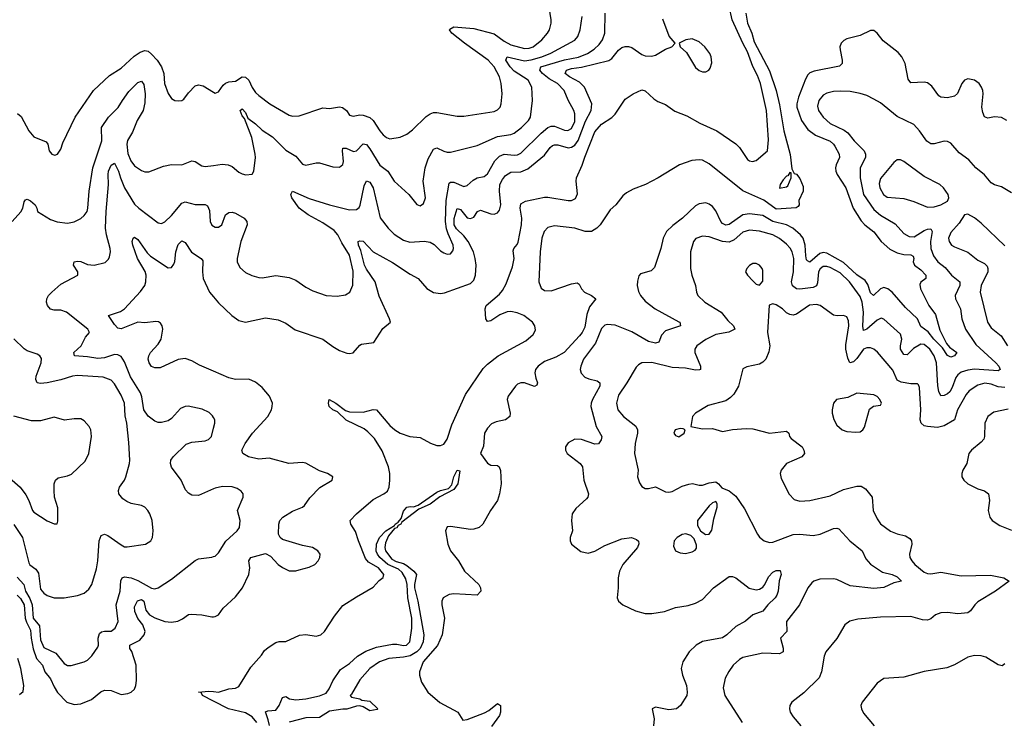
# Model space of a CAD drawing. Header units: inches. Extents: x 1173000 to 1307049, y 522583 to 678455.
# Tile 395 of 617: x 1278846 to 1284707, y 585096 to 589271. Entities that reach past the tile are written whole.
import ezdxf

# ---------------------------------------------------------------- set-up
doc = ezdxf.new("R2010")
doc.units = ezdxf.units.IN
doc.header["$MEASUREMENT"] = 0
doc.layers.add('B2578', color=7, linetype='Continuous')
doc.layers.add('B2588', color=7, linetype='Continuous')

msp = doc.modelspace()

# ---------------------------------------------------------------- linework, layer by layer
at = {"layer": 'B2578', "color": 5}
for points, elevation in [([(1278832.7, 588712.7), (1278854.7, 588694.7), (1278900.3, 588610), (1278930, 588574.4), (1279004.1, 588544.1), (1279014, 588530), (1279020.7, 588490), (1279038, 588470), (1279055.1, 588464.9), (1279070, 588471), (1279090, 588501), (1279102.8, 588537.2), (1279176.3, 588690), (1279284.7, 588850), (1279381, 588939), (1279450, 588982.7), (1279526.7, 589053.3), (1279562.3, 589077.7), (1279590, 589086.8), (1279610, 589082.4), (1279630, 589066.3), (1279663.2, 589030), (1279690.8, 588990), (1279704.1, 588950), (1279707.5, 588890), (1279730, 588832.4), (1279750, 588802), (1279770, 588790.3), (1279790, 588787.2), (1279810, 588790.4), (1279822, 588798), (1279850, 588836.3), (1279890, 588878), (1279910, 588882.4), (1279937.7, 588877.7), (1280000, 588839.2)], 880), ([(1278801.2, 588070), (1278853, 588127), (1278863.6, 588150), (1278872.3, 588187.7), (1278880.9, 588199.1), (1278890, 588202.8), (1278910, 588193), (1278937.1, 588170), (1278948, 588150), (1278950.7, 588130), (1279030, 588081.1), (1279067.8, 588067.8), (1279130, 588060.3), (1279170, 588068.9), (1279210, 588088.5), (1279230, 588105.3), (1279246.9, 588130), (1279251.7, 588150), (1279258.4, 588250), (1279281.2, 588390), (1279334.8, 588550), (1279332.5, 588630), (1279375, 588690), (1279432.7, 588747.3), (1279457.1, 588790), (1279496.1, 588843.9), (1279550, 588897.4), (1279570, 588904.9), (1279585, 588885), (1279592.5, 588830), (1279590, 588775.3), (1279581, 588730), (1279545.5, 588670), (1279518, 588602), (1279488.1, 588551.9), (1279482.7, 588530), (1279490, 588473.7), (1279507.7, 588430), (1279530, 588401.8), (1279570, 588374), (1279590, 588366.3), (1279614.3, 588365.7), (1279701.6, 588398.4), (1279750, 588409.1), (1279810, 588407.6), (1279870, 588430.4), (1279890, 588426.4), (1279930, 588402), (1279950, 588397), (1280000, 588403.7)], 860), ([(1280000, 586904.1), (1279994.3, 586914.3), (1279972.9, 586932.9), (1279932.7, 586952.7), (1279848.1, 586971.9), (1279830, 586969.7), (1279802.7, 586957.3), (1279750, 586897.6), (1279730, 586883), (1279690, 586873.7), (1279670, 586873.7), (1279650, 586881.5), (1279610, 586912.4), (1279584.8, 586950), (1279572.3, 587027.7), (1279564.5, 587050), (1279505, 587145), (1279470, 587235.1), (1279450, 587265.8), (1279430, 587276.8), (1279410, 587278.8), (1279350, 587259.6), (1279310, 587254.3), (1279250, 587264.9), (1279171.2, 587271.2), (1279167.4, 587290), (1279210.8, 587330), (1279237.5, 587382.5), (1279262, 587410), (1279251.8, 587430), (1279124.8, 587530), (1279090, 587541.6), (1279050, 587542.8), (1279028.4, 587548.4), (1279012.2, 587570), (1279005.6, 587590), (1279007.8, 587610), (1279017.6, 587630), (1279036.9, 587650), (1279090, 587696.9), (1279191.8, 587750), (1279191.2, 587770), (1279165.1, 587810), (1279169, 587830), (1279190, 587833.8), (1279210, 587831.1), (1279250, 587813.4), (1279290, 587809.5), (1279353.7, 587826.3), (1279374.2, 587845.8), (1279380.8, 587859.2), (1279386.5, 587890), (1279384.7, 587910), (1279362.2, 587990), (1279357.5, 588030), (1279359.9, 588130), (1279374.2, 588290), (1279372.7, 588350), (1279375.2, 588370), (1279390, 588404.6), (1279410, 588417), (1279434.7, 588370), (1279445.5, 588330), (1279469.6, 588270), (1279530, 588173.5), (1279554, 588150), (1279670, 588061.5), (1279690, 588059), (1279710, 588067.9), (1279750, 588105.2), (1279810, 588179), (1279830, 588186.5), (1279890, 588172), (1279950, 588172), (1279963.9, 588163.9), (1279974.7, 588134.7), (1279978.9, 588070), (1279990, 588048.4), (1280000, 588042.4)], 840), ([(1280000, 587179.3), (1279915.8, 587215.8), (1279870, 587241.3), (1279830, 587254.7), (1279790, 587249.7), (1279681.1, 587198.9), (1279650, 587198.9), (1279630, 587206.3), (1279616.3, 587230), (1279611.3, 587250), (1279614.7, 587270), (1279624.7, 587290), (1279670, 587340.3), (1279687, 587370), (1279698.2, 587430), (1279694.2, 587450), (1279684.2, 587464.2), (1279672.8, 587472.8), (1279655.6, 587475.6), (1279590, 587467.8), (1279550, 587470.4), (1279450, 587431.4), (1279430, 587435.7), (1279410, 587458), (1279374, 587510), (1279446.4, 587533.6), (1279469.2, 587550.8), (1279565.8, 587654.2), (1279590, 587688.7), (1279597.3, 587710), (1279599.1, 587750), (1279591.7, 587771.7), (1279546.3, 587850), (1279519.8, 587930), (1279515.8, 587950), (1279520.7, 587970), (1279530, 587977.6), (1279550, 587963.7), (1279604.3, 587884.3), (1279624.2, 587864.2), (1279730, 587794.5), (1279750, 587795.8), (1279764.3, 587815.7), (1279770, 587831), (1279775.7, 587890), (1279790, 587934), (1279810, 587954), (1279830, 587944.4), (1279867.9, 587887.9), (1279927, 587850), (1279935.6, 587835.6), (1279933.2, 587770), (1279938.2, 587730), (1279974.7, 587650), (1280000, 587621)], 820), ([(1278810, 586266.4), (1278862.7, 586190), (1278899.1, 586039.1), (1278906.8, 586026.8), (1278942.2, 586002.2), (1278958.2, 585978.2), (1278970, 585883), (1278990, 585858.4), (1279010, 585844.4), (1279050, 585830.3), (1279109.7, 585830.3), (1279190, 585844.4), (1279230, 585858.7), (1279257.8, 585882.2), (1279274.2, 585910), (1279303.3, 586003.3), (1279311.4, 586050), (1279318.8, 586170), (1279330, 586201.6), (1279350, 586208.9), (1279370, 586202.4), (1279450, 586145.5), (1279470, 586134.9), (1279486, 586134), (1279594, 586150), (1279627, 586170), (1279636.9, 586190), (1279639.7, 586230), (1279634.5, 586290), (1279621.1, 586330), (1279608, 586350), (1279590, 586369.6), (1279570, 586381.1), (1279510, 586392.9), (1279483.6, 586403.6), (1279459, 586419), (1279435.3, 586450), (1279433.7, 586470), (1279438.9, 586490), (1279469.7, 586530), (1279478.2, 586550), (1279499.1, 586630), (1279500.4, 586650), (1279495.7, 586755.7), (1279482.8, 586870), (1279473, 586913), (1279469.3, 586989.3), (1279450, 587037.4), (1279410, 587104.7), (1279390, 587126), (1279343.3, 587143.3), (1279190, 587153.8), (1279160.7, 587150), (1279091.3, 587128.7), (1279010, 587110.7), (1278970, 587105.6), (1278949.8, 587109.8), (1278942.2, 587130), (1278944.1, 587150), (1278974, 587230), (1278975.6, 587255.6), (1278966, 587270), (1278950, 587280.7), (1278890, 587301.3), (1278872.7, 587312.7), (1278810, 587371.5)], 860), ([(1278754.9, 586570), (1278848.8, 586488.8), (1278883.1, 586443.1), (1278900.3, 586410), (1278922, 586350), (1278930, 586341.3), (1279010, 586288.2), (1279050, 586271), (1279068.4, 586271.6), (1279073.6, 586286.4), (1279073.2, 586366.8), (1279053.5, 586430), (1279051.2, 586468.8), (1279051.5, 586510), (1279058.7, 586530), (1279075.1, 586544.9), (1279130, 586555.8), (1279153.2, 586566.8), (1279236.3, 586643.7), (1279258, 586690), (1279273.5, 586790), (1279269.7, 586829.7), (1279258.4, 586850), (1279230, 586883.7), (1279210, 586896.3), (1279170, 586896.3), (1279112, 586888), (1279050, 586906.6), (1278970, 586884.4), (1278916.9, 586883.1), (1278810, 586912.1)], 880), ([(1280000, 586479.5), (1279910, 586440.4), (1279870, 586441.1), (1279850, 586453.3), (1279833.4, 586473.4), (1279807.2, 586530), (1279748.9, 586608.9), (1279742.6, 586630), (1279745.4, 586650), (1279759.7, 586670), (1279835.8, 586744.2), (1279870, 586756.9), (1279950, 586765.2), (1279970, 586773.4), (1279986.6, 586790), (1280000, 586840.1)], 840), ([(1278830, 585953.9), (1278869.7, 585909.7), (1278880.8, 585870), (1278906.1, 585826.1), (1278920.3, 585790), (1278926.5, 585710), (1278963.9, 585663.9), (1278970, 585581.6), (1278990, 585534.7), (1279060.6, 585500.6), (1279110, 585440.3), (1279130, 585429), (1279152.1, 585427.9), (1279229, 585450), (1279250, 585460.4), (1279274.9, 585485.1), (1279310, 585537.3), (1279314.2, 585550), (1279312.5, 585590), (1279321.4, 585618.6), (1279331.8, 585628.2), (1279350, 585632.1), (1279390, 585631.5), (1279414, 585650), (1279432, 585690), (1279420.9, 585790), (1279444.2, 585870), (1279447.3, 585932.7), (1279455.1, 585950), (1279470, 585955.8), (1279510, 585949.4), (1279550, 585933.9), (1279630, 585889.1), (1279650, 585884.9), (1279670, 585890.3), (1279750, 585942.6), (1279890, 586052.4), (1279910, 586062), (1279990, 586072.7), (1280000, 586075.9)], 840), ([(1278830, 585847.1), (1278850, 585826.9), (1278873.2, 585790), (1278878, 585710), (1278885.4, 585685.4), (1278910, 585639.2), (1278913.9, 585590), (1278926.6, 585526.6), (1278946.5, 585470), (1278982.1, 585430), (1278995.7, 585390), (1279029.8, 585349.8), (1279050, 585301.2), (1279070, 585268.1), (1279125.5, 585210), (1279170, 585196.3), (1279210, 585199.8), (1279273.2, 585226.8), (1279329, 585271), (1279350, 585280.5), (1279390, 585278.6), (1279450, 585254.9), (1279490, 585261.3), (1279510, 585270.4), (1279530, 585288.2), (1279537.8, 585310), (1279540.2, 585339.8), (1279538.1, 585430), (1279512.4, 585512.4), (1279501, 585530), (1279500.5, 585550), (1279560.7, 585579.3), (1279586.2, 585610), (1279592.1, 585630), (1279579.3, 585670), (1279548.5, 585708.5), (1279530.6, 585750), (1279530, 585776.5), (1279547.1, 585812.9), (1279570, 585821.7), (1279584.1, 585810), (1279596.8, 585756.8), (1279618.3, 585730), (1279650, 585711.2), (1279710, 585690.1), (1279750, 585685.6), (1279787.3, 585692.7), (1279814.8, 585705.2), (1279850, 585731.6), (1279866.4, 585733.6), (1279930, 585730.3), (1279990, 585717.3), (1280000, 585718.1)], 820), ([(1278845, 585255), (1278865.8, 585274.2), (1278869.9, 585310.1), (1278852.7, 585410), (1278835.4, 585470)], 820), ([(1280000, 585215.9), (1279934, 585250), (1279926.8, 585266.8), (1279909.2, 585270), (1279970, 585275.2), (1280000, 585272.7)], 780)]:
    msp.add_lwpolyline(points, dxfattribs=dict(at, elevation=elevation))
at = {"layer": 'B2588', "color": 5}
for points, elevation in [([(1280000, 588839.2), (1280010, 588833), (1280030, 588841.6), (1280058, 588882), (1280070, 588892.4), (1280090, 588900.9), (1280130, 588904.6), (1280170, 588931.5), (1280190, 588928.1), (1280210, 588910.2), (1280230, 588867.1), (1280250, 588838), (1280270, 588820.2), (1280335.3, 588770), (1280450, 588703.2), (1280470, 588696.9), (1280510, 588698.9), (1280650, 588746), (1280690, 588742.8), (1280750, 588752.1), (1280768.3, 588748.3), (1280791.1, 588731.1), (1280810, 588702.3), (1280830, 588696.5), (1280870, 588704.1), (1280890, 588703.3), (1280930, 588689.5), (1280950.1, 588670.1), (1280989.2, 588609.2), (1281010, 588585.8), (1281030, 588569.1), (1281050, 588562), (1281110, 588571.4), (1281150, 588590.2), (1281184.7, 588615.3), (1281265.2, 588694.8), (1281289.2, 588710.8), (1281310, 588718.4), (1281330, 588718.9), (1281450, 588697.1), (1281490, 588696), (1281670, 588725.2), (1281690, 588734.6), (1281706.6, 588750), (1281712.8, 588770), (1281717.8, 588830), (1281712.5, 588890), (1281701.8, 588930), (1281671, 588990), (1281634.5, 589030), (1281494, 589130), (1281418.3, 589190), (1281404.2, 589210), (1281405.9, 589214.1), (1281431.1, 589228.9), (1281550, 589218.8), (1281670, 589185.9), (1281730, 589143.3), (1281770, 589122), (1281850, 589099.1), (1281879.4, 589100.6), (1281902.4, 589110), (1281953.6, 589150), (1281988.9, 589190), (1281998.9, 589210), (1282008.9, 589250), (1282008.9, 589270), (1281994.8, 589370)], 880), ([(1280000, 585272.7), (1280030, 585270.1), (1280090, 585289.2), (1280130, 585292.8), (1280150, 585303.2), (1280221.4, 585418.6), (1280285.2, 585490), (1280303.2, 585516.8), (1280324.3, 585535.7), (1280370, 585565.5), (1280390, 585571.4), (1280430, 585571.7), (1280511.6, 585608.4), (1280550, 585613.4), (1280610, 585603.2), (1280637.7, 585610), (1280660.6, 585630), (1280719, 585721), (1280770, 585785), (1280850, 585837.7), (1280950, 585895.2), (1280986.1, 585933.9), (1281008.9, 585951.1), (1281013.2, 585970), (1280982.4, 586010), (1280922.8, 586042.8), (1280903.9, 586063.9), (1280861.9, 586170), (1280845.3, 586225.3), (1280817.8, 586270), (1280814, 586290), (1280849.9, 586330), (1280950, 586416), (1281014.4, 586450), (1281034.6, 586465.4), (1281044.7, 586490), (1281048.4, 586530), (1281048.8, 586570), (1281041.7, 586610), (1281004.5, 586704.5), (1280958, 586778), (1280919.2, 586819.2), (1280896.5, 586836.5), (1280790, 586888.7), (1280737, 586937), (1280709.8, 586950), (1280689, 586970), (1280683.7, 586990), (1280688.8, 587011.2), (1280727.4, 586990), (1280785.2, 586945.2), (1280810, 586937.3), (1280890, 586935.1), (1280950, 586951.5), (1280970, 586950.1), (1281050, 586856.3), (1281079.1, 586830), (1281110, 586810.2), (1281169.2, 586790.8), (1281230, 586784.7), (1281290.5, 586750.5), (1281330, 586737.3), (1281350, 586738), (1281370, 586744.9), (1281390, 586775.3), (1281418.9, 586861.1), (1281499.8, 587040.2), (1281604.9, 587195.1), (1281630, 587221.6), (1281695, 587270), (1281859.4, 587360.6), (1281901.6, 587398.4), (1281916.7, 587423.3), (1281912.9, 587450), (1281898.8, 587470), (1281846.3, 587510), (1281807, 587527), (1281770, 587534.2), (1281747.4, 587532.6), (1281704.5, 587515.5), (1281650, 587478.2), (1281630, 587475.6), (1281621, 587490), (1281616.4, 587550), (1281622, 587570), (1281702.6, 587637.4), (1281720.3, 587659.7), (1281741.4, 587698.6), (1281779.1, 587800.9), (1281790.3, 587850), (1281784, 587896), (1281787.6, 587910), (1281807.3, 587932.7), (1281813.2, 587946.8), (1281833.1, 588050), (1281834.9, 588090), (1281825.4, 588150), (1281830, 588175.2), (1281856.2, 588190), (1281970, 588214.5), (1281990, 588214.8), (1282110, 588195.1), (1282130, 588195.5), (1282153.9, 588206.1), (1282166, 588234), (1282158.9, 588310), (1282161.5, 588330), (1282195, 588405), (1282210, 588453.2), (1282270, 588603), (1282310, 588648.1), (1282371.3, 588688.7), (1282391.2, 588708.8), (1282450, 588798), (1282498.7, 588830), (1282550, 588853.7), (1282570, 588848), (1282620, 588800), (1282643.8, 588783.8), (1282690, 588766.3), (1282746.4, 588726.4), (1282817.8, 588697.8), (1282895.8, 588655.8), (1282996.4, 588610), (1283110, 588531.7), (1283131.6, 588510), (1283178.8, 588438.8), (1283190.6, 588430.6), (1283207.5, 588427.5), (1283230, 588433), (1283297.6, 588490), (1283303.5, 588556.5), (1283292.6, 588730), (1283256.4, 588890), (1283238.9, 588938.9), (1283210, 588992), (1283179.2, 589079.2), (1283150, 589130.8), (1283087.7, 589270), (1283069.3, 589350)], 780), ([(1280000, 588042.4), (1280010, 588036.4), (1280030, 588036.4), (1280049.4, 588050), (1280071.2, 588108.8), (1280090, 588123.1), (1280110, 588124.6), (1280130, 588119), (1280181.6, 588090), (1280198.7, 588070), (1280200.3, 588050), (1280162.7, 587950), (1280140.2, 587850), (1280140.3, 587830), (1280156.1, 587796.1), (1280190, 587767), (1280228.2, 587748.2), (1280270, 587736.2), (1280290, 587735.2), (1280370, 587748.1), (1280450, 587736.9), (1280490, 587720.2), (1280550, 587678.9), (1280590, 587657.4), (1280670, 587628.9), (1280735.2, 587624.8), (1280786, 587634), (1280811.6, 587650), (1280829.8, 587690.2), (1280830, 587775.3), (1280808.2, 587870), (1280762.9, 587942.9), (1280740, 587990), (1280716.9, 588016.9), (1280650, 588061.3), (1280562.4, 588110), (1280509.2, 588150), (1280465.5, 588210), (1280459.7, 588230), (1280469.2, 588250), (1280570, 588207), (1280690, 588168.1), (1280810, 588140.2), (1280850, 588140.8), (1280865.8, 588154.2), (1280872.6, 588167.4), (1280897.2, 588282.8), (1280910, 588312.7), (1280930, 588304), (1280950.5, 588270.5), (1280992.3, 588092.3), (1281040.3, 588030), (1281074.5, 587994.5), (1281130, 587959.7), (1281167.5, 587947.5), (1281252.7, 587952.7), (1281290, 587946.9), (1281313.2, 587933.2), (1281350, 587896), (1281370, 587883.2), (1281390, 587876.5), (1281410, 587877.4), (1281425.3, 587894.7), (1281428.6, 587910), (1281425.8, 587930), (1281395.6, 587995.6), (1281385.9, 588025.9), (1281380.4, 588070), (1281384.7, 588195.3), (1281402.7, 588297.3), (1281410, 588303.6), (1281430, 588303.5), (1281490, 588278), (1281510, 588283.2), (1281545, 588315), (1281570, 588329.2), (1281610, 588338.5), (1281630, 588354.3), (1281674.9, 588430), (1281701.9, 588458.1), (1281730, 588471.2), (1281790, 588464.1), (1281810, 588466.4), (1281830, 588476.2), (1281950, 588595.9), (1281990, 588628.3), (1282010, 588636.8), (1282030, 588637.7), (1282090, 588612.7), (1282108, 588612), (1282130, 588624.1), (1282150, 588665.5), (1282150.4, 588710.4), (1282145, 588730), (1282111.1, 588791.1), (1282087.4, 588850), (1282047.7, 588890), (1281998, 588918), (1281958.3, 588950), (1281943.2, 588970), (1281949.1, 588990), (1282090, 589032.4), (1282172.7, 589047.3), (1282225.3, 589070), (1282265.2, 589094.8), (1282296.2, 589123.8), (1282315.2, 589150), (1282329.9, 589190), (1282331.4, 589310)], 840), ([(1280000, 588403.7), (1280050.4, 588410.4), (1280086.9, 588406.9), (1280110, 588396.3), (1280150, 588363), (1280170, 588353.4), (1280191.9, 588348.1), (1280229.2, 588350.8), (1280239.3, 588370), (1280249.7, 588450), (1280247, 588470), (1280227.3, 588570), (1280183.3, 588683.3), (1280170, 588698.4), (1280158.7, 588730), (1280170, 588740.3), (1280190, 588718), (1280204, 588684), (1280250, 588651.6), (1280290, 588614.3), (1280350, 588574), (1280430, 588493.8), (1280490, 588458.9), (1280530, 588411.5), (1280550, 588404.4), (1280610, 588419), (1280630, 588419.5), (1280710, 588395.3), (1280750, 588394), (1280770, 588408.2), (1280774, 588426), (1280767, 588490), (1280770, 588506.8), (1280790, 588506.5), (1280833.5, 588486.5), (1280850.4, 588489.6), (1280890, 588532.4), (1280910, 588528.4), (1280930, 588503.2), (1280990, 588405.4), (1281038.3, 588370), (1281074.3, 588310), (1281163.1, 588230), (1281210, 588170.5), (1281230, 588163.8), (1281250, 588177.3), (1281261, 588210), (1281247.6, 588310), (1281259.5, 588390), (1281277.8, 588442.2), (1281310, 588499.6), (1281330, 588509.1), (1281370, 588488.9), (1281390, 588482.8), (1281410, 588482.8), (1281570, 588522.2), (1281690, 588575), (1281770, 588587.9), (1281790, 588596.3), (1281833.5, 588630), (1281874.2, 588670), (1281887.3, 588690), (1281898.3, 588790), (1281895.3, 588870), (1281873.2, 588910), (1281790, 588964.9), (1281765.1, 588990), (1281739.2, 589030), (1281747.6, 589050), (1281850, 589026.6), (1281890, 589032.2), (1281953.3, 589050), (1282007.7, 589072.3), (1282150, 589149.3), (1282168.6, 589171.4), (1282182, 589210), (1282193.8, 589290)], 860), ([(1283169.3, 589310), (1283179.1, 589250), (1283203.6, 589190), (1283218.3, 589138.3), (1283310, 588966.7), (1283350, 588848.9), (1283370, 588764.9), (1283395.1, 588610), (1283432, 588468), (1283443.5, 588383.5), (1283456, 588356), (1283470, 588350.8), (1283490, 588325.5), (1283510, 588278.8), (1283510.2, 588250), (1283484.4, 588195.6), (1283485.5, 588170), (1283480.7, 588159.3), (1283468.1, 588151.9), (1283350, 588143.2), (1283276.3, 588196.3), (1283150, 588252.1), (1282950, 588413.7), (1282910, 588435.2), (1282890, 588437.8), (1282847.6, 588432.4), (1282772.8, 588407.2), (1282646.8, 588330), (1282570.6, 588290), (1282497.3, 588262.7), (1282459, 588241), (1282437.3, 588222.7), (1282395.3, 588170), (1282360.8, 588139.2), (1282302.3, 588050), (1282282.5, 588030), (1282250, 588010.8), (1282212, 588010), (1282151.3, 588031.2), (1282030, 588043.9), (1281990, 588034.6), (1281967.1, 588010), (1281954.4, 587970), (1281943.5, 587890), (1281936, 587710), (1281950, 587673.7), (1281970, 587660.2), (1282010, 587658.2), (1282130, 587699.7), (1282164.8, 587704.8), (1282177, 587697), (1282190.2, 587670), (1282208.8, 587648.8), (1282250, 587628.8), (1282275.3, 587610), (1282238.6, 587561.4), (1282222.7, 587517.3), (1282210, 587441), (1282194.8, 587410), (1282178.9, 587390), (1282087.6, 587290), (1282038.2, 587261.8), (1281970, 587237.1), (1281932.1, 587210), (1281916.1, 587190), (1281912.5, 587170), (1281917.9, 587137.9), (1281928.8, 587110), (1281923.7, 587096.3), (1281910, 587088.8), (1281850, 587109.8), (1281830, 587110.6), (1281810, 587102.4), (1281797.6, 587090), (1281752.9, 587030), (1281748.4, 587011.6), (1281765.7, 586930), (1281764.4, 586910), (1281738.8, 586890), (1281682.3, 586877.7), (1281653.9, 586866.1), (1281630, 586840.9), (1281613.1, 586810), (1281607.3, 586732.7), (1281588.5, 586690), (1281630, 586632), (1281650, 586619.5), (1281690, 586617.4), (1281700.4, 586610), (1281708.9, 586588.9), (1281711.3, 586510), (1281702.8, 586450), (1281690.2, 586410), (1281648.7, 586351.3), (1281602.6, 586270), (1281582, 586250), (1281550, 586238.5), (1281530, 586238.1), (1281410, 586254.7), (1281390, 586253.6), (1281381.1, 586230), (1281394.4, 586150), (1281410, 586110.4), (1281459, 586050), (1281493.1, 585990), (1281579.2, 585910), (1281589.1, 585890), (1281590.2, 585870), (1281570, 585847.2), (1281430, 585855.4), (1281403, 585850), (1281367.6, 585830), (1281358.8, 585810), (1281358.8, 585790), (1281374.5, 585710), (1281361.8, 585610), (1281332.1, 585547.9), (1281247.8, 585450), (1281225.7, 585390), (1281225.7, 585370), (1281237.8, 585330), (1281276.3, 585270), (1281347.9, 585207.9), (1281453.2, 585150), (1281483.9, 585103.9), (1281510, 585106.1), (1281613.1, 585146.9), (1281639.6, 585160.4), (1281690, 585201.7), (1281708.2, 585190), (1281708.4, 585150), (1281703.1, 585130), (1281654.6, 585065.4)], 780), ([(1280000, 587621), (1280030, 587586.5), (1280107.9, 587510), (1280150, 587480.6), (1280190.2, 587470.2), (1280310, 587496.5), (1280385.1, 587485.1), (1280430, 587464.4), (1280484.8, 587424.8), (1280650.2, 587370.2), (1280710, 587325.5), (1280750, 587302), (1280794, 587286), (1280810, 587283.6), (1280830, 587288.8), (1280870, 587333.7), (1280880.7, 587339.3), (1280953.3, 587350), (1281007, 587433), (1281052.3, 587470), (1281048, 587490), (1280985.5, 587625.5), (1280962.6, 587710), (1280910, 587785.4), (1280898.1, 587810), (1280876.7, 587896.7), (1280862.5, 587930), (1280860.9, 587950), (1280870, 587954), (1280890, 587952.6), (1280950, 587888.5), (1281066, 587826), (1281170, 587755.8), (1281217.1, 587730), (1281270, 587672), (1281310, 587647.9), (1281350, 587641.8), (1281374.9, 587645.1), (1281530, 587701.4), (1281550, 587720.9), (1281560.2, 587750), (1281563.6, 587810), (1281557.9, 587850), (1281547, 587890), (1281516.1, 587950), (1281490, 587984.9), (1281446.3, 588026.3), (1281432.8, 588050), (1281432.5, 588087.5), (1281450, 588146.9), (1281470, 588141.8), (1281510, 588090.9), (1281530, 588087.8), (1281550, 588096.5), (1281570.5, 588129.5), (1281590, 588137.6), (1281650, 588115.4), (1281670, 588113.9), (1281690, 588120.6), (1281702.9, 588137.1), (1281709.9, 588170), (1281701.4, 588250), (1281705, 588290), (1281719.3, 588320.7), (1281737, 588343), (1281770, 588363.3), (1281830, 588365.1), (1281870, 588384.1), (1281970, 588465.5), (1282003.4, 588510), (1282018.4, 588521.6), (1282030, 588526.6), (1282050, 588525.3), (1282110, 588508.2), (1282130, 588511.5), (1282150, 588524.9), (1282170, 588552.2), (1282213.4, 588666.6), (1282248.3, 588730), (1282252.4, 588770), (1282208.6, 588870), (1282179.3, 588899.3), (1282118.6, 588930), (1282093.8, 588950), (1282100.3, 588970), (1282130, 588980.2), (1282190, 588988.8), (1282352.8, 589027.2), (1282370, 589040.7), (1282410, 589090.2), (1282430, 589105), (1282450, 589111.8), (1282470, 589111.7), (1282490, 589105), (1282550, 589063.5), (1282570, 589055.2), (1282606.3, 589053.7), (1282630, 589059.6), (1282690, 589095.5), (1282728, 589110), (1282748, 589130), (1282712.5, 589172.5), (1282673.7, 589273.7)], 820), ([(1284722.2, 588670), (1284690, 588688.2), (1284650, 588692.1), (1284610, 588685.1), (1284590, 588693.3), (1284578.7, 588718.7), (1284574, 588750), (1284581.6, 588830), (1284579.3, 588850), (1284572.1, 588870), (1284557.4, 588890), (1284530, 588911.3), (1284490, 588918), (1284470, 588911.5), (1284454.9, 588890), (1284429.2, 588830.8), (1284410, 588814.7), (1284370, 588805.1), (1284330, 588809.6), (1284318, 588818), (1284275.5, 588875.5), (1284250, 588894), (1284230, 588898.5), (1284150, 588895.1), (1284135.8, 588915.8), (1284118, 589010), (1284098, 589050), (1284075.4, 589075.4), (1283985.6, 589145.6), (1283950, 589189.9), (1283930, 589206.3), (1283910, 589206.5), (1283850, 589175.6), (1283770, 589156.3), (1283753, 589147), (1283736.5, 589130), (1283729.2, 589110), (1283729.3, 589090.7), (1283742.2, 589030), (1283741.8, 589010), (1283726.5, 588993.5), (1283575.8, 588964.2), (1283550, 588953.7), (1283537.4, 588942.6), (1283523, 588917), (1283481.3, 588810), (1283471.5, 588770), (1283473.1, 588750), (1283500.4, 588670), (1283537.7, 588617.7), (1283584.2, 588584.2), (1283670, 588547.8), (1283690, 588530.9), (1283697.8, 588517.8), (1283723.5, 588470), (1283725.9, 588450), (1283706.8, 588406.8), (1283702.4, 588390), (1283704.8, 588370), (1283713, 588350), (1283763.9, 588270), (1283806.8, 588150), (1283854.4, 588074.4), (1283876.3, 588050), (1283930, 588009.3), (1283974.3, 587950), (1284025.7, 587905.7), (1284070, 587883.1), (1284110, 587874.4), (1284151.5, 587871.5), (1284164.6, 587864.6), (1284169.3, 587850), (1284165.7, 587830), (1284172.3, 587810), (1284210, 587783.2), (1284240.2, 587750), (1284241.1, 587730), (1284211.2, 587708.8), (1284205.1, 587694.9), (1284209.5, 587670), (1284257.4, 587570), (1284297.3, 587517.3), (1284324.3, 587424.3), (1284363.3, 587343.3), (1284382, 587322), (1284424.6, 587290), (1284410, 587271.5), (1284390, 587263), (1284370, 587272), (1284339.2, 587319.2), (1284288.5, 587370), (1284253.5, 587413.5), (1284210, 587444.8), (1284190.9, 587490), (1284119.2, 587559.2), (1284039.3, 587650), (1284013.3, 587670), (1283990, 587676.4), (1283970, 587669.4), (1283929.4, 587629.4), (1283910, 587645.3), (1283894.4, 587694.4), (1283879.1, 587719.1), (1283830, 587753.1), (1283750, 587825.4), (1283650, 587882.1), (1283630, 587885.8), (1283610, 587880.5), (1283550, 587828.4), (1283535.3, 587835.3), (1283530, 587842), (1283526.1, 587866.1), (1283521.9, 587930), (1283510, 587969.8), (1283494.2, 587990), (1283448.4, 588030), (1283409.8, 588050), (1283330, 588069.7), (1283270, 588104.8), (1283190, 588116.1), (1283150, 588109.9), (1283070, 588052.4), (1283050, 588047.3), (1283030, 588057.8), (1283019.6, 588070), (1282990, 588133.1), (1282970, 588158.2), (1282950, 588173.6), (1282930, 588181.1), (1282890, 588175.4), (1282870, 588164), (1282792, 588090), (1282733.9, 588046.1), (1282696.5, 588010), (1282676.9, 587970), (1282663.6, 587910), (1282624, 587796), (1282604.5, 587775.5), (1282541.8, 587758.2), (1282532.6, 587747.4), (1282524.5, 587715.5), (1282522.7, 587690), (1282530, 587653), (1282542, 587630), (1282570, 587595.2), (1282629.2, 587550), (1282770, 587473.4), (1282774.9, 587470), (1282780.7, 587450), (1282690, 587418.6), (1282667.1, 587392.9), (1282650, 587351.5), (1282630, 587345.8), (1282590, 587356.7), (1282490, 587414.2), (1282390, 587452.7), (1282342.6, 587457.4), (1282330, 587453.9), (1282310, 587432.8), (1282273.2, 587346.8), (1282202.6, 587250), (1282186.3, 587210), (1282183.2, 587190), (1282187.8, 587167.8), (1282210, 587143.8), (1282233.1, 587133.1), (1282282.8, 587122.8), (1282298.6, 587110), (1282299, 587090), (1282255.6, 587010), (1282248, 586990), (1282246.8, 586970), (1282277.4, 586850), (1282311.2, 586790), (1282307.8, 586770), (1282292.1, 586747.9), (1282270, 586745), (1282190, 586773.1), (1282150, 586774.2), (1282110, 586754), (1282095.4, 586730), (1282095.2, 586710), (1282105.5, 586690), (1282182, 586630), (1282196.9, 586610), (1282203.9, 586530), (1282231.6, 586450), (1282228.8, 586430), (1282220.7, 586419.3), (1282156.7, 586363.3), (1282135.3, 586330), (1282130.3, 586290), (1282136.4, 586230), (1282122, 586190), (1282122, 586170), (1282130.3, 586150.3), (1282185.9, 586105.9), (1282230, 586095.8), (1282270, 586107.9), (1282330, 586141.3), (1282430, 586181.3), (1282488.8, 586188.8), (1282518.7, 586178.7), (1282528.7, 586168.7), (1282532.6, 586152.6), (1282524.7, 586130), (1282437.3, 586030), (1282417.3, 585990), (1282408.8, 585950), (1282408.4, 585890), (1282402, 585830), (1282410.8, 585810), (1282436, 585790), (1282512.8, 585752.8), (1282570, 585738), (1282610, 585737.6), (1282684, 585750), (1282750, 585774), (1282825.5, 585785.5), (1282870, 585798.2), (1282910, 585821.8), (1282975.8, 585890), (1283070, 585957.6), (1283090, 585958.7), (1283110, 585950.3), (1283187.6, 585887.6), (1283230, 585879.4), (1283250, 585882.9), (1283270, 585894.6), (1283282, 585910), (1283303.4, 585956.6), (1283330, 585984), (1283350, 585992.9), (1283373.5, 585993.5), (1283379.6, 585970), (1283367.8, 585932.2), (1283361.2, 585870), (1283354, 585846), (1283343, 585830), (1283299.3, 585790), (1283270, 585751.1), (1283210.2, 585729.8), (1283167.1, 585692.9), (1283110, 585660.4), (1283055.3, 585610), (1283030, 585593.5), (1282910, 585570.4), (1282873.5, 585550), (1282831, 585510), (1282793.4, 585450), (1282783.5, 585410), (1282791.1, 585371.1), (1282814.9, 585310), (1282819.5, 585270), (1282817.1, 585250), (1282780.5, 585190), (1282756, 585170), (1282710, 585164.4), (1282630, 585180.9), (1282611, 585170), (1282622.6, 585110), (1282619.3, 585070)], 820), ([(1284750, 588240.3), (1284690, 588275.3), (1284650, 588287.1), (1284630, 588299.7), (1284590, 588346.6), (1284537.4, 588390), (1284496.3, 588436.3), (1284438.6, 588478.6), (1284390, 588536.3), (1284370, 588546.3), (1284350, 588548.2), (1284290, 588531.1), (1284270, 588532.4), (1284247, 588547), (1284203.5, 588610), (1284167.9, 588647.9), (1284070, 588694), (1283970, 588775), (1283930, 588798.7), (1283890, 588819.3), (1283850, 588832.4), (1283790, 588843.7), (1283730, 588845.3), (1283690, 588844.1), (1283650, 588832.8), (1283630, 588821.5), (1283603.5, 588790), (1283595.2, 588755.2), (1283600.7, 588730), (1283628.3, 588690), (1283670, 588652.8), (1283753.1, 588613.1), (1283776.5, 588596.5), (1283812.9, 588550), (1283872.9, 588490), (1283881.9, 588470), (1283881.6, 588450), (1283848.6, 588390), (1283850.1, 588330), (1283870.1, 588230), (1283930, 588140.8), (1283970, 588108.4), (1284056.9, 588056.9), (1284110, 587999.1), (1284141.1, 587981.1), (1284170, 587979.1), (1284230, 588016.5), (1284250, 588025.1), (1284270, 588026.9), (1284278, 588010), (1284267.6, 587950), (1284269.2, 587910), (1284285.7, 587865.7), (1284311, 587830), (1284355.7, 587795.7), (1284393.7, 587750), (1284442.6, 587710), (1284443.5, 587690), (1284415.9, 587630), (1284417.8, 587610), (1284446.5, 587550), (1284455.1, 587490), (1284477.1, 587430), (1284537.8, 587337.8), (1284656.3, 587230), (1284674, 587210), (1284683.6, 587190), (1284670, 587181.8), (1284529.6, 587190.4), (1284490, 587184.7), (1284450, 587172.5), (1284430, 587157.3), (1284419.2, 587140.8), (1284397.6, 587082.4), (1284382.9, 587057.1), (1284370, 587044.5), (1284350, 587034.6), (1284330, 587033.3), (1284318.4, 587058.4), (1284312.3, 587092.3), (1284303.3, 587230), (1284289.9, 587270), (1284264.3, 587310), (1284230, 587338.8), (1284210, 587339.2), (1284165.9, 587314.1), (1284130, 587277.5), (1284110, 587277.7), (1284089.3, 587310), (1284088.7, 587330), (1284096.5, 587370), (1284090, 587400.5), (1283990, 587488.6), (1283974.1, 587494.1), (1283950, 587483.4), (1283890, 587429.9), (1283870, 587420.5), (1283866.2, 587446.2), (1283869.1, 587530), (1283861, 587590), (1283850, 587624.1), (1283786.3, 587710), (1283730, 587763.7), (1283670, 587796), (1283650, 587802.2), (1283630, 587801.2), (1283611.2, 587788.8), (1283601.7, 587770), (1283595.9, 587704.1), (1283590, 587686.3), (1283570, 587676.9), (1283490, 587666.4), (1283470, 587668.5), (1283447.2, 587687.2), (1283440.4, 587710), (1283451.9, 587770), (1283453.8, 587850), (1283444.6, 587890), (1283431.8, 587911.8), (1283410, 587934.6), (1283368.3, 587968.3), (1283330, 587990.9), (1283250, 588012.3), (1283190, 588017.7), (1283150, 588005.8), (1283099.3, 587960.7), (1283070, 587946.4), (1283030.4, 587950.4), (1282950, 587978.4), (1282910, 587982.2), (1282870.9, 587969.1), (1282856.2, 587950), (1282839.3, 587890), (1282840.2, 587790), (1282846.5, 587750), (1282868.8, 587690), (1282874, 587650), (1282882.4, 587630), (1282925.3, 587590), (1283022.8, 587530), (1283061.4, 587481.4), (1283095.3, 587450), (1283102.4, 587430), (1283067.6, 587412.4), (1282990, 587396.8), (1282930, 587368.3), (1282877.8, 587330), (1282864.4, 587310), (1282864.7, 587290), (1282899.6, 587210), (1282898.4, 587190), (1282893.5, 587186.5), (1282870, 587185.5), (1282810, 587198), (1282730, 587201), (1282609.4, 587230.6), (1282550.1, 587229.9), (1282530, 587218), (1282516.6, 587203.4), (1282460.6, 587110), (1282410, 587036.4), (1282398.9, 586990), (1282407.5, 586950), (1282439.6, 586910), (1282513.1, 586853.1), (1282524.5, 586830), (1282524.2, 586810), (1282510.3, 586750), (1282506.7, 586690), (1282526.7, 586590), (1282523.1, 586550), (1282534.7, 586514.7), (1282550, 586494), (1282570, 586480.7), (1282590, 586480.7), (1282630, 586490.4), (1282690, 586460.9), (1282710, 586459), (1282730, 586463.2), (1282790, 586494.9), (1282830, 586506.3), (1282850.2, 586510.2), (1282890, 586500.4), (1282910, 586500.3), (1282950, 586515.3), (1282990, 586520.5), (1283006.8, 586510), (1283025.1, 586485.1), (1283070, 586467), (1283110, 586435.3), (1283160.3, 586360.3), (1283237.4, 586210), (1283250, 586192.4), (1283277.3, 586170), (1283310, 586160.3), (1283330, 586161.8), (1283450, 586206.7), (1283490, 586209.5), (1283570, 586201.4), (1283610.5, 586209.5), (1283690, 586242.8), (1283710, 586245.7), (1283722.3, 586242.3), (1283787, 586170), (1283860.3, 586110), (1283882.5, 586062.5), (1283910.9, 586030.9), (1283983.1, 585983.1), (1284040.7, 585970), (1284070, 585956.5), (1284095.5, 585930), (1284050, 585919.8), (1283990, 585893.1), (1283930, 585885.4), (1283790, 585901.9), (1283710, 585939.6), (1283690, 585944.3), (1283610, 585940.9), (1283574.4, 585930), (1283560.9, 585919.1), (1283538.3, 585890), (1283487.9, 585790), (1283410.3, 585690), (1283412.2, 585630), (1283375.6, 585590), (1283391.3, 585531.3), (1283390.1, 585509.9), (1283370, 585497), (1283270, 585501.1), (1283150, 585475.3), (1283130, 585464.5), (1283092.3, 585430), (1283066.5, 585393.5), (1283046.5, 585353.5), (1283034.7, 585294.7), (1283043.9, 585250), (1283147.8, 585090)], 840), ([(1284710, 587924.2), (1284570, 588060.5), (1284530, 588091.8), (1284490, 588112.7), (1284470, 588109.2), (1284439.3, 588060.7), (1284390, 588003.5), (1284375.5, 587970), (1284379.1, 587950), (1284393.4, 587930), (1284410, 587918.6), (1284490, 587886.9), (1284550, 587839.6), (1284590, 587819.5), (1284604.5, 587804.5), (1284610.3, 587790), (1284609.2, 587770), (1284570.1, 587690), (1284563.9, 587650), (1284606.7, 587470), (1284630, 587437.6), (1284688.9, 587388.9), (1284727, 587330)], 860), ([(1284710, 587082.7), (1284670, 587085.5), (1284630, 587101.7), (1284591.5, 587108.5), (1284550, 587095.9), (1284498.3, 587061.7), (1284479.6, 587040.4), (1284428.9, 586950), (1284410.6, 586889.4), (1284350, 586853.4), (1284310, 586844.1), (1284250, 586849.9), (1284230, 586854.6), (1284211.9, 586870), (1284206.6, 586890), (1284210.8, 586950), (1284202, 587082), (1284197.4, 587097.4), (1284190, 587103.7), (1284150, 587103.1), (1284093.1, 587113.1), (1284070, 587125.7), (1284044.6, 587184.6), (1283952.4, 587292.4), (1283931.3, 587310), (1283910, 587318.5), (1283890, 587318), (1283870, 587311.2), (1283830, 587254.7), (1283810, 587235.2), (1283788.7, 587228.7), (1283776.7, 587256.7), (1283764, 587310), (1283763.8, 587336.2), (1283782.2, 587450), (1283778.9, 587478.9), (1283770, 587502), (1283750, 587511.6), (1283711.8, 587508.2), (1283690, 587513.5), (1283611.2, 587570), (1283590, 587576.5), (1283548.4, 587571.6), (1283470, 587519.2), (1283450, 587513.5), (1283430, 587515.8), (1283410, 587526), (1283386.6, 587550), (1283350, 587573.6), (1283330, 587579.3), (1283307.1, 587572.9), (1283297.3, 587410), (1283311.5, 587330), (1283305.2, 587294.8), (1283288.4, 587251.6), (1283270, 587232.8), (1283250, 587221.7), (1283173.8, 587206.2), (1283150, 587192.7), (1283124.6, 587090), (1283097.8, 587042.2), (1283078.2, 587021.8), (1283050, 587003), (1282944, 586976), (1282870, 586929), (1282851, 586910), (1282842, 586850), (1282910, 586837.3), (1282970, 586838), (1283030, 586820.4), (1283090, 586832), (1283170, 586838.3), (1283210, 586835.6), (1283310, 586810.3), (1283410, 586822), (1283424, 586810), (1283427.7, 586790), (1283438, 586778), (1283503.1, 586730), (1283514.4, 586710), (1283518, 586690), (1283502.8, 586670), (1283410.3, 586629.7), (1283378.4, 586590), (1283372.4, 586570), (1283379.9, 586539.9), (1283427.2, 586447.2), (1283456.5, 586416.5), (1283490, 586405.3), (1283550, 586409.2), (1283670, 586438.3), (1283750, 586475.9), (1283830, 586495.5), (1283855.9, 586495.9), (1283880.1, 586480.1), (1283920.3, 586430), (1283927.6, 586350), (1283950, 586300.4), (1283971, 586271), (1284030, 586226.9), (1284070, 586211.3), (1284120.2, 586200.2), (1284144.6, 586184.6), (1284154, 586170), (1284156.9, 586150), (1284143.6, 586090), (1284145.8, 586070), (1284156.1, 586050), (1284173.8, 586030), (1284230, 585984.5), (1284250, 585975.2), (1284270, 585973.8), (1284330, 585983.5), (1284450, 585961), (1284624.8, 585964.8), (1284704.7, 585950), (1284736, 585930), (1284654.9, 585870), (1284550, 585806.9), (1284531.8, 585790), (1284506.1, 585753.9), (1284490, 585742), (1284430, 585736.2), (1284370, 585742.9), (1284330, 585741.4), (1284298, 585730), (1284270, 585706.3), (1284250, 585698.3), (1284220.9, 585700.9), (1284150, 585718.9), (1283970, 585715.1), (1283835.6, 585704.4), (1283788, 585692), (1283758, 585670), (1283710.2, 585589.8), (1283644.9, 585510), (1283635.6, 585484.4), (1283618.6, 585390), (1283605.1, 585354.9), (1283514.1, 585265.9), (1283442.8, 585210), (1283430.7, 585190), (1283427.7, 585170), (1283433, 585150), (1283450, 585122), (1283496.3, 585070)], 860), ([(1280000, 585718.1), (1280010, 585718.9), (1280029.8, 585730.2), (1280057.7, 585770), (1280130, 585836.9), (1280172.6, 585890), (1280210.5, 585970), (1280215.4, 586010), (1280210.8, 586050), (1280222, 586070), (1280310, 586095.5), (1280339.2, 586079.2), (1280385.3, 586030), (1280410, 586010.3), (1280450, 585991.8), (1280490, 585991.8), (1280510, 585996.5), (1280570, 586013.6), (1280603.6, 586030), (1280623.5, 586050), (1280633.5, 586070), (1280634.3, 586090), (1280620.7, 586110), (1280589.3, 586130), (1280530, 586142.5), (1280410, 586178.3), (1280396.3, 586190), (1280386.2, 586210), (1280388.7, 586270), (1280395.1, 586290), (1280411.6, 586310), (1280470, 586345.5), (1280529.4, 586370), (1280540.5, 586379.5), (1280573.8, 586426.2), (1280632.4, 586487.6), (1280706, 586530), (1280709.2, 586550), (1280679, 586570), (1280630, 586586.6), (1280550, 586631.6), (1280530, 586635.1), (1280448, 586630), (1280330, 586662.2), (1280270, 586655.1), (1280207.3, 586670), (1280174.3, 586690), (1280167.4, 586710), (1280188.8, 586750), (1280231.6, 586810), (1280323.1, 586910), (1280345.7, 586950), (1280349.7, 586970), (1280350.9, 586990), (1280332, 587030), (1280290, 587082), (1280250, 587114.8), (1280210, 587132.8), (1280130, 587130.8), (1280090, 587140.3), (1280000, 587179.3)], 820), ([(1284730, 586952.4), (1284644.3, 586935.7), (1284610.3, 586910), (1284591.8, 586870), (1284590.3, 586790), (1284585.1, 586774.9), (1284570, 586756.2), (1284513, 586710), (1284495.5, 586690), (1284484.9, 586630), (1284460.7, 586590), (1284454, 586570), (1284454, 586550), (1284466, 586530), (1284490.7, 586510), (1284550, 586479.5), (1284590, 586468), (1284613.4, 586450), (1284619.3, 586410), (1284610.6, 586350), (1284622, 586310), (1284634.8, 586290), (1284680.3, 586260.3), (1284750, 586233.4)], 880), ([(1280000, 586840.1), (1280008, 586870), (1280007.8, 586890), (1280000, 586904.1)], 840), ([(1280332.1, 585072.1), (1280325.7, 585105.7), (1280308.3, 585151.7), (1280322.2, 585157.8), (1280370, 585162.4), (1280391.1, 585190), (1280410, 585238), (1280430, 585244.7), (1280451.3, 585230), (1280490, 585224.7), (1280550, 585230.3), (1280630, 585246.8), (1280670, 585264), (1280687.8, 585290), (1280710, 585337.3), (1280756.4, 585403.6), (1280810, 585439.2), (1280856.9, 585483.1), (1280906.7, 585513.3), (1280970, 585536.4), (1281064.3, 585555.7), (1281090, 585555.8), (1281130, 585546.9), (1281149.3, 585550), (1281169, 585570), (1281180.2, 585650), (1281180.5, 585710), (1281156.2, 585830), (1281153.2, 585910), (1281144.8, 585944.8), (1281121.9, 585981.9), (1281100.4, 586000.4), (1281037.7, 586030), (1280990, 586070.7), (1280974.9, 586090), (1280968.7, 586108.7), (1280970.7, 586150), (1280988.4, 586190), (1281026.3, 586230), (1281078, 586262), (1281081, 586270), (1281099.1, 586280.9), (1281116.8, 586303.2), (1281130, 586347), (1281149.9, 586370.1), (1281170, 586374.3), (1281190, 586372.2), (1281217.2, 586382.8), (1281330, 586459.4), (1281350, 586470.1), (1281398.1, 586481.9), (1281417.4, 586502.6), (1281430, 586550.4), (1281450, 586590.7), (1281466, 586586), (1281453.9, 586510), (1281430, 586475.1), (1281347.9, 586432.1), (1281290, 586389), (1281222.1, 586357.9), (1281119.9, 586280.1), (1281114.2, 586270), (1281098.7, 586261.3), (1281090, 586248.2), (1281077.1, 586242.9), (1281058.3, 586221.7), (1281041, 586199), (1281022.8, 586157.2), (1281019.3, 586130), (1281023.5, 586110), (1281061.5, 586061.5), (1281086.6, 586046.6), (1281130, 586035.3), (1281150, 586023.9), (1281193, 585990), (1281207.1, 585970), (1281195.7, 585910), (1281196.6, 585890), (1281216.8, 585810), (1281251.7, 585610), (1281248.2, 585570), (1281230.6, 585530), (1281209.4, 585510), (1281170, 585486), (1281130, 585477.5), (1281044, 585470), (1280988.4, 585450), (1280930.4, 585410), (1280870, 585343), (1280821.8, 585258.2), (1280813, 585250), (1280820.3, 585240.3), (1280870.2, 585230.2), (1280882.9, 585222.9), (1280930, 585215.3), (1280977.3, 585170), (1280974, 585166), (1280930, 585159.2), (1280890, 585183), (1280870, 585188.4), (1280850, 585186.2), (1280792.4, 585167.6), (1280770, 585168.5), (1280690, 585157.2), (1280630, 585118.3), (1280550, 585116.1), (1280450, 585090.8)], 760), ([(1280000, 586075.9), (1280010, 586079.1), (1280030, 586098), (1280072.7, 586167.3), (1280141.3, 586230), (1280154, 586250), (1280158.5, 586290), (1280141.5, 586350), (1280176.9, 586430), (1280176.3, 586450), (1280165.1, 586465.1), (1280141.3, 586481.3), (1280111.1, 586491.1), (1280052.3, 586492.3), (1280010, 586483.9), (1280000, 586479.5)], 840), ([(1284710, 585437.2), (1284694.4, 585425.6), (1284670, 585432), (1284597, 585477), (1284570, 585485.1), (1284530, 585488), (1284490, 585476.9), (1284410, 585431.5), (1284366.1, 585413.9), (1284230, 585392.6), (1284110, 585358.3), (1283990, 585351.6), (1283950, 585323.7), (1283861.6, 585210), (1283852.4, 585190), (1283856.4, 585170), (1283870, 585144.9), (1283932.4, 585070)], 880), ([(1280257.9, 585090), (1280230, 585122), (1280190, 585146.7), (1280088.9, 585170), (1280000, 585215.9)], 780)]:
    msp.add_lwpolyline(points, dxfattribs=dict(at, elevation=elevation))
for points, elevation in [([(1282850, 589156), (1282811, 589150), (1282772, 589130), (1282778, 589110), (1282815.1, 589075.1), (1282870, 588987), (1282890, 588967.4), (1282910, 588959.6), (1282930, 588960.9), (1282948.7, 588971.3), (1282957.3, 588982.7), (1282966.2, 589013.8), (1282962.4, 589050), (1282955, 589070), (1282925.4, 589110), (1282890, 589139.7)], 820), ([(1284090, 588436.9), (1284070, 588436.2), (1284050, 588420.7), (1283970, 588325.1), (1283963.4, 588296.6), (1283966.7, 588270), (1283987.8, 588230), (1284010, 588213.8), (1284110, 588206.4), (1284169.3, 588189.3), (1284250, 588156.1), (1284290, 588157.6), (1284330, 588169.1), (1284369.4, 588190), (1284378, 588210), (1284373.6, 588230), (1284346, 588270), (1284322.9, 588290), (1284230, 588338.2), (1284110, 588426.6)], 860), ([(1283430, 588362), (1283418.3, 588341.7), (1283410, 588339.6), (1283390, 588318.7), (1283373, 588290), (1283370, 588267.3), (1283410, 588275.5), (1283418, 588282), (1283439.3, 588330), (1283439, 588359)], 780), ([(1283230, 587819.3), (1283210, 587819.3), (1283190, 587809), (1283174.8, 587790), (1283167.3, 587770), (1283178.8, 587750), (1283210, 587716), (1283230, 587698), (1283250, 587691.3), (1283270, 587714), (1283270, 587778), (1283266, 587790), (1283250, 587809.2)], 860), ([(1283830, 587049.4), (1283776.7, 587023.3), (1283709, 587011), (1283691.5, 586988.5), (1283682.4, 586950), (1283682.4, 586930), (1283692, 586892), (1283710, 586858.4), (1283742.4, 586830), (1283770, 586820.2), (1283824.4, 586815.6), (1283850, 586819.3), (1283866, 586830), (1283874.5, 586845.5), (1283905.8, 586954.2), (1283929.5, 586970.5), (1283970, 586978), (1283976, 586990), (1283966, 587010), (1283950, 587029.2), (1283930, 587039.5)], 880), ([(1282777.5, 586837.5), (1282747.7, 586830), (1282740.5, 586810), (1282750, 586797.3), (1282770, 586788.8), (1282801.2, 586810), (1282808, 586830), (1282796.5, 586836.5)], 860), ([(1282990, 586404), (1282970, 586397), (1282950, 586378), (1282881.7, 586290), (1282880.5, 586260.5), (1282898.4, 586230), (1282928.2, 586208.2), (1282950, 586208.9), (1282967, 586233), (1282979.1, 586300.9), (1282998.7, 586370), (1282998, 586390)], 840), ([(1282811.8, 586211.8), (1282790, 586207.1), (1282759.3, 586190), (1282742, 586170), (1282739, 586139), (1282750.8, 586110), (1282778, 586098), (1282810, 586093.7), (1282850, 586104.4), (1282866.2, 586113.8), (1282874.3, 586125.7), (1282874.9, 586145.1), (1282861.1, 586181.1), (1282842, 586202)], 840)]:
    msp.add_lwpolyline(points, close=True, dxfattribs=dict(at, elevation=elevation))

doc.saveas('drawing.dxf')
